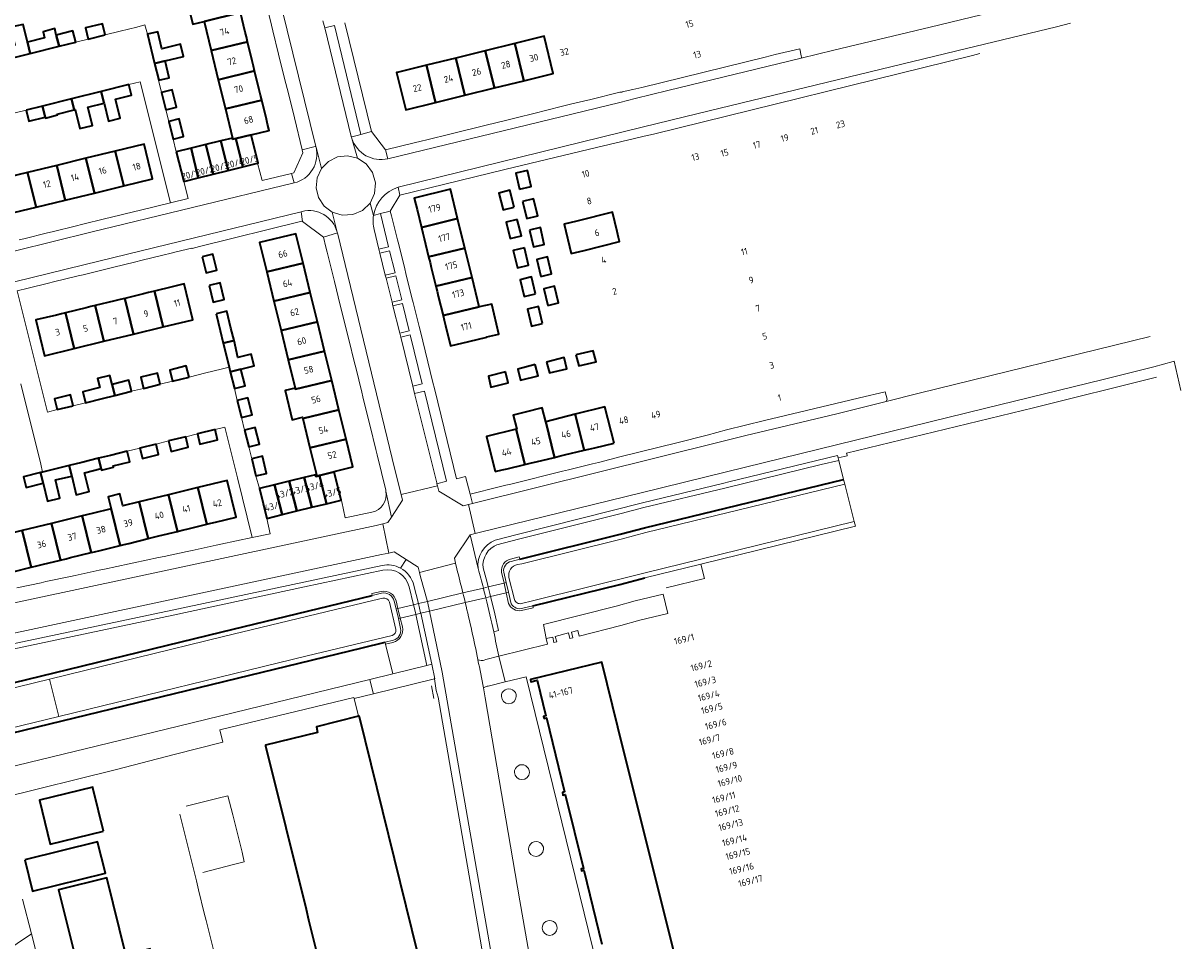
# Model space of a CAD drawing. Extents: x 150256 to 156914, y 461459 to 469481.
# Tile 443 of 656: x 156480 to 156713, y 463755 to 463940. Entities that reach past the tile are written whole.
import ezdxf
from ezdxf.enums import TextEntityAlignment as Align

# ---------------------------------------------------------------- set-up
doc = ezdxf.new("R2010")
doc.units = 0
doc.header["$LTSCALE"] = 0.75
for name, color, linetype, lineweight in [('B-RO-GK-BESCHOEIING-G', 251, 'GK-BESCHOEIING', 35), ('B-RO-GR-BEPLANTING_CULTUUR_BODEMBEDEKKER-GV', 251, 'CONTINUOUS', 18), ('B-RO-GR-BEPLANTING_CULTUUR_BOSPLANTSOEN-GV', 251, 'CONTINUOUS', 18), ('B-RO-IE-TERREINAFSCHEIDING_KUNSTMATIG_HEKWERK-G', 251, 'IE-TERREINAFSCHEIDING-KUNSTMATIG', 18), ('B-RO-KW-KUNSTWERK_DUIKER-GV', 251, 'CONTINUOUS', 18), ('B-RO-OG-BEBOUWING-GV', 6, 'CONTINUOUS', 35), ('B-RO-OG-BEBOUWING-T18', 1, 'CONTINUOUS', 18), ('B-RO-OG-TERREIN_CULTUURSCHEIDING-GV', 251, 'CONTINUOUS', 18), ('B-RO-OG-WATER_MEER-GV', 251, 'CONTINUOUS', 18), ('B-RO-OG-WATER_SLOOT-GV', 251, 'CONTINUOUS', 18), ('B-RO-VH-VERHARDING_ASFALT-GV', 251, 'CONTINUOUS', 18), ('B-RO-VH-VERHARDING_BETON-GV', 251, 'CONTINUOUS', 18), ('B-RO-VH-VERHARDING_BETONSTRAATSTEEN-GV', 251, 'CONTINUOUS', 18), ('B-RO-VH-VERHARDING_STRAATBAKSTEEN-GV', 251, 'CONTINUOUS', 18), ('B-RO-VH-VERHARDING_TEGEL-GV', 251, 'CONTINUOUS', 18)]:
    doc.layers.add(name, color=color, linetype=linetype, lineweight=lineweight)
doc.styles.add('NLCS-ISO-M200-T18', font='NLCS-ISO.ttf', dxfattribs={"height": 360})
doc.linetypes.add('GK-BESCHOEIING', pattern='A,30,-5,[1,NLCS.SHX,S=1,R=0,X=0,Y=0],-5', length=40)
doc.linetypes.add('IE-TERREINAFSCHEIDING-KUNSTMATIG', pattern='A,4,[82,NLCS.SHX,S=0.75,R=90,X=0,Y=0],4,-2', length=10)

msp = doc.modelspace()

# ---------------------------------------------------------------- linework, layer by layer
at = {"layer": 'B-RO-GK-BESCHOEIING-G'}
for points in [[(156579.796, 463832.109), (156599.921, 463837.103), (156604.845, 463838.403), (156644.83, 463848.13)], [(156582.407, 463822.745), (156599.841, 463827.032)], [(156599.841, 463827.032), (156604.918, 463828.342)], [(156519.96, 463817.507), (156550.09, 463824.809)], [(156447.147, 463799.718), (156519.96, 463817.507)], [(156548.076, 463814.264), (156552.712, 463815.381)], [(156414.778, 463781.834), (156548.076, 463814.264)]]:
    msp.add_lwpolyline(points, dxfattribs=at)
at = {"layer": 'B-RO-GR-BEPLANTING_CULTUUR_BODEMBEDEKKER-GV'}
for points in [[(156579.064, 463804.499, 1.0306871), (156576.066, 463804.497)], [(156576.066, 463804.497, 0.9706471), (156579.064, 463804.499)], [(156581.687, 463789.222, 1.0306871), (156578.689, 463789.22)], [(156578.689, 463789.22, 0.9706471), (156581.687, 463789.222)], [(156584.542, 463773.783, 1.0306871), (156581.544, 463773.781)], [(156581.544, 463773.781, 0.9706471), (156584.542, 463773.783)], [(156587.267, 463757.915, 1.0306871), (156584.269, 463757.913)], [(156584.269, 463757.913, 0.9706471), (156587.267, 463757.915)]]:
    msp.add_lwpolyline(points, format="xyb", dxfattribs=at)
at = {"layer": 'B-RO-GR-BEPLANTING_CULTUUR_BOSPLANTSOEN-GV'}
msp.add_lwpolyline([(156546.452, 463804.098), (156550.339, 463805.039), (156550.308, 463805.164), (156549.631, 463807.926), (156508.691, 463797.906), (156474.118, 463789.535), (156475.448, 463784.041), (156498.713, 463789.809), (156510.329, 463792.821), (156520.112, 463795.283), (156519.495, 463797.775), (156546.404, 463804.292)], close=True, dxfattribs=at)
at = {"layer": 'B-RO-IE-TERREINAFSCHEIDING_KUNSTMATIG_HEKWERK-G'}
for points in [[(156562.602, 463808.21), (156562.632, 463808.016)], [(156562.487, 463804.11), (156562.002, 463806.62)], [(156562.632, 463808.016), (156562.99, 463805.715)], [(156547.329, 463800.523), (156546.452, 463804.098)], [(156510.329, 463792.821), (156498.713, 463789.809), (156475.448, 463784.041)], [(156519.177, 463784.024), (156512.727, 463782.422)], [(156521.11, 463784.504), (156519.177, 463784.024)], [(156522.06, 463780.718), (156521.11, 463784.504)], [(156514.759, 463767.438), (156511.429, 463780.836)], [(156523.951, 463773.181), (156522.06, 463780.718)], [(156524.387, 463771.231), (156523.951, 463773.181)], [(156522.52, 463770.76), (156524.387, 463771.231)], [(156516.058, 463769.128), (156522.52, 463770.76)], [(156515.185, 463765.627), (156514.759, 463767.438)], [(156516.361, 463760.906), (156515.185, 463765.627)], [(156481.624, 463756.799), (156479.849, 463763.757)], [(156516.759, 463759.444), (156516.361, 463760.906)], [(156518.69, 463751.661), (156516.759, 463759.444)], [(156472.945, 463750.96), (156481.624, 463756.799)], [(156481.624, 463756.799), (156481.644, 463756.812)], [(156485.992, 463739.678), (156481.624, 463756.799)]]:
    msp.add_lwpolyline(points, dxfattribs=at)
at = {"layer": 'B-RO-KW-KUNSTWERK_DUIKER-GV'}
msp.add_lwpolyline([(156554.909, 463822.096), (156555.357, 463820.146), (156555.75, 463820.24), (156558.879, 463820.989), (156559.852, 463821.222), (156561.597, 463821.639), (156568.814, 463823.366), (156572.933, 463824.352), (156573.902, 463824.583), (156577.02, 463825.33), (156577.502, 463825.445), (156577.057, 463827.395), (156576.593, 463827.284), (156573.409, 463826.522), (156572.442, 463826.291), (156568.339, 463825.309), (156561.184, 463823.597), (156559.378, 463823.165), (156558.406, 463822.933), (156555.28, 463822.185)], close=True, dxfattribs=at)
at = {"layer": 'B-RO-OG-BEBOUWING-GV'}
for points in [[(156522.193, 463947.843), (156514.89, 463946.065), (156512.578, 463945.502), (156514.022, 463939.646), (156516.317, 463940.205), (156523.62, 463941.983), (156523.424, 463942.79), (156523.156, 463943.892)], [(156523.62, 463941.983), (156516.317, 463940.205), (156517.744, 463934.345), (156525.048, 463936.123), (156524.811, 463937.094), (156524.573, 463938.071)], [(156481.366, 463933.789), (156480.814, 463936.035), (156479.924, 463939.631), (156477.388, 463939.045), (156478.265, 463935.469), (156475.082, 463934.688), (156475.647, 463932.388)], [(156487.163, 463935.21), (156486.613, 463937.472), (156486.286, 463938.798), (156483.942, 463938.122), (156484.248, 463936.885), (156480.814, 463936.035), (156481.366, 463933.789)], [(156496.453, 463937.498), (156495.898, 463939.766), (156492.472, 463938.927), (156493.027, 463936.659)], [(156486.613, 463937.472), (156487.163, 463935.21), (156490.519, 463936.032), (156489.96, 463938.298)], [(156508.503, 463932.296), (156512.163, 463933.187), (156511.57, 463935.625), (156507.853, 463934.72), (156507.041, 463938.138), (156504.911, 463937.631), (156506.373, 463931.778)], [(156519.171, 463928.485), (156526.475, 463930.264), (156526.24, 463931.23), (156525.983, 463932.284), (156525.048, 463936.123), (156517.744, 463934.345)], [(156578.747, 463935.766), (156580.569, 463928.3), (156586.481, 463929.753), (156584.661, 463937.22)], [(156574.656, 463926.848), (156572.836, 463934.314), (156566.924, 463932.861), (156568.744, 463925.395)], [(156580.569, 463928.3), (156578.747, 463935.766), (156572.836, 463934.314), (156574.656, 463926.848)], [(156506.373, 463931.778), (156507.219, 463928.391), (156509.327, 463928.904), (156508.503, 463932.296)], [(156562.832, 463923.942), (156561.011, 463931.408), (156555.097, 463929.955), (156555.002, 463929.932), (156556.836, 463922.469)], [(156561.011, 463931.408), (156562.832, 463923.942), (156568.744, 463925.395), (156566.924, 463932.861)], [(156520.599, 463922.625), (156527.902, 463924.403), (156527.664, 463925.381), (156527.406, 463926.442), (156526.475, 463930.264), (156519.171, 463928.485)], [(156495.606, 463926.145), (156496.159, 463923.928), (156496.203, 463923.752), (156497.102, 463920.175), (156499.439, 463920.782), (156498.492, 463924.583), (156501.743, 463925.393), (156501.207, 463927.543)], [(156483.848, 463923.209), (156484.401, 463920.995), (156484.453, 463920.783), (156486.855, 463921.416), (156486.814, 463921.579), (156490.235, 463922.437), (156489.679, 463924.665)], [(156496.203, 463923.752), (156496.159, 463923.928), (156495.606, 463926.145), (156489.679, 463924.665), (156490.235, 463922.437), (156490.4, 463922.478), (156491.32, 463918.66), (156493.86, 463919.308), (156492.942, 463922.957)], [(156508.62, 463922.468), (156510.749, 463922.98), (156509.919, 463926.437), (156507.789, 463925.926)], [(156520.599, 463922.625), (156522.026, 463916.765), (156522.086, 463916.52), (156522.712, 463916.672), (156525.776, 463917.419), (156529.389, 463918.299), (156529.084, 463919.553), (156528.83, 463920.592), (156527.902, 463924.403)], [(156480.546, 463922.385), (156481.093, 463920.176), (156484.401, 463920.995), (156483.848, 463923.209)], [(156510.097, 463916.558), (156512.192, 463917.082), (156511.305, 463920.626), (156509.21, 463920.102)], [(156527.07, 463911.7), (156527.175, 463911.726), (156525.776, 463917.419), (156522.712, 463916.672), (156524.109, 463910.974)], [(156498.463, 463914.12), (156500.181, 463907.139), (156505.954, 463908.536), (156504.263, 463915.524)], [(156513.686, 463914.716), (156515.142, 463908.777), (156518.132, 463909.51), (156516.676, 463915.451)], [(156521.122, 463910.242), (156519.665, 463916.185), (156516.676, 463915.451), (156518.132, 463909.51)], [(156522.712, 463916.672), (156522.086, 463916.52), (156522.026, 463916.765), (156519.665, 463916.185), (156521.122, 463910.242), (156524.109, 463910.974)], [(156500.181, 463907.139), (156498.463, 463914.12), (156492.581, 463912.697), (156494.299, 463905.715)], [(156510.697, 463913.982), (156512.224, 463908.062), (156515.142, 463908.777), (156513.686, 463914.716)], [(156486.7, 463911.274), (156480.819, 463909.85), (156482.536, 463902.869), (156488.418, 463904.292)], [(156494.299, 463905.715), (156492.581, 463912.697), (156486.7, 463911.274), (156488.418, 463904.292)], [(156474.937, 463908.427), (156476.655, 463901.445), (156482.536, 463902.869), (156480.819, 463909.85)], [(156579.737, 463906.489), (156582.029, 463907.021), (156581.282, 463910.272), (156578.986, 463909.74)], [(156559.993, 463898.776), (156567.263, 463900.565), (156565.811, 463906.469), (156558.54, 463904.68), (156558.855, 463903.402), (156559.109, 463902.37)], [(156578.66, 463902.885), (156577.797, 463906.265), (156575.581, 463905.699), (156576.444, 463902.32)], [(156580.338, 463904.039), (156581.153, 463900.586), (156583.369, 463901.11), (156582.548, 463904.568)], [(156592.676, 463894.18), (156599.836, 463895.942), (156599.624, 463896.804), (156599.343, 463897.949), (156598.384, 463901.847), (156591.222, 463900.084), (156588.658, 463899.453), (156590.091, 463893.544)], [(156567.263, 463900.565), (156559.993, 463898.776), (156560.27, 463897.648), (156560.534, 463896.574), (156561.445, 463892.872), (156568.716, 463894.661)], [(156579.261, 463900.42), (156577.047, 463899.872), (156577.863, 463896.578), (156580.077, 463897.126)], [(156581.724, 463898.256), (156582.52, 463894.883), (156584.69, 463895.396), (156583.894, 463898.768)], [(156528.914, 463889.85), (156536.207, 463891.627), (156534.761, 463897.534), (156527.47, 463895.749)], [(156568.716, 463894.661), (156561.445, 463892.872), (156561.719, 463891.76), (156561.965, 463890.757), (156562.898, 463886.968), (156570.168, 463888.757)], [(156580.685, 463894.721), (156578.435, 463894.175), (156579.292, 463890.646), (156581.542, 463891.192)], [(156515.918, 463892.905), (156516.725, 463889.657), (156518.883, 463890.193), (156518.076, 463893.441)], [(156583.983, 463888.938), (156586.16, 463889.469), (156585.333, 463892.854), (156583.157, 463892.322)], [(156536.207, 463891.627), (156528.914, 463889.85), (156530.358, 463883.953), (156537.651, 463885.73)], [(156506.328, 463885.991), (156508.079, 463878.8), (156514.033, 463880.251), (156512.281, 463887.441), (156510.945, 463887.116), (156509.891, 463886.859)], [(156517.333, 463887.129), (156518.166, 463883.743), (156520.366, 463884.285), (156519.534, 463887.671)], [(156570.168, 463888.757), (156562.898, 463886.968), (156563.145, 463885.963), (156563.388, 463884.974), (156564.35, 463881.064), (156571.621, 463882.852)], [(156582.932, 463885.446), (156582.109, 463888.848), (156579.817, 463888.294), (156580.64, 463884.892)], [(156508.079, 463878.8), (156506.328, 463885.991), (156505.138, 463885.701), (156504.147, 463885.459), (156500.375, 463884.54), (156502.127, 463877.35)], [(156531.801, 463878.057), (156539.094, 463879.834), (156537.651, 463885.73), (156530.358, 463883.953)], [(156585.375, 463883.086), (156587.555, 463883.607), (156586.753, 463886.967), (156584.572, 463886.446)], [(156488.471, 463881.639), (156490.223, 463874.449), (156496.175, 463875.899), (156494.423, 463883.089), (156493.552, 463882.877), (156492.597, 463882.645)], [(156502.127, 463877.35), (156500.375, 463884.54), (156499.478, 463884.322), (156498.41, 463884.061), (156494.423, 463883.089), (156496.175, 463875.899)], [(156569.533, 463875.864), (156573.123, 463876.747), (156573.113, 463876.78), (156575.57, 463877.32), (156574.166, 463883.374), (156571.629, 463882.82), (156571.621, 463882.852), (156564.35, 463881.064), (156564.571, 463880.168), (156564.835, 463879.091), (156565.852, 463874.958)], [(156584.321, 463879.501), (156583.509, 463882.905), (156581.289, 463882.376), (156582.101, 463878.972)], [(156488.471, 463881.639), (156487.667, 463881.443), (156486.621, 463881.188), (156482.519, 463880.189), (156484.271, 463872.998), (156490.223, 463874.449)], [(156518.724, 463881.457), (156519.553, 463878.048), (156520.165, 463875.534), (156522.36, 463876.075), (156521.712, 463878.573), (156520.884, 463881.982)], [(156539.094, 463879.834), (156531.801, 463878.057), (156533.245, 463872.161), (156540.538, 463873.937)], [(156522.36, 463876.075), (156520.165, 463875.534), (156521.009, 463872.113), (156521.351, 463870.691), (156521.353, 463870.683), (156521.576, 463869.758), (156523.716, 463870.311), (156526.391, 463871.001), (156525.793, 463873.323), (156523.118, 463872.633)], [(156540.538, 463873.937), (156533.245, 463872.161), (156534.629, 463866.507), (156534.689, 463866.263), (156541.982, 463868.041)], [(156591.032, 463873.187), (156591.61, 463870.944), (156595.087, 463871.776), (156594.521, 463874.014)], [(156513.292, 463868.706), (156512.738, 463870.94), (156509.399, 463870.112), (156509.953, 463867.878)], [(156582.872, 463871.212), (156579.394, 463870.325), (156579.911, 463868.084), (156583.432, 463868.971)], [(156585.156, 463871.727), (156585.72, 463869.531), (156589.199, 463870.395), (156588.662, 463872.619)], [(156498.395, 463865.003), (156497.836, 463867.212), (156497.393, 463869.029), (156494.926, 463868.428), (156495.374, 463866.59), (156491.951, 463865.739), (156492.495, 463863.552), (156495.918, 463864.403)], [(156507.495, 463867.261), (156506.952, 463869.484), (156503.585, 463868.662), (156504.128, 463866.439)], [(156522.437, 463866.427), (156524.576, 463866.979), (156523.716, 463870.311), (156521.576, 463869.758)], [(156576.919, 463869.765), (156573.464, 463868.878), (156573.954, 463866.683), (156577.433, 463867.524)], [(156497.836, 463867.212), (156498.395, 463865.003), (156501.734, 463865.849), (156501.175, 463868.058)], [(156541.982, 463868.041), (156534.689, 463866.263), (156534.629, 463866.507), (156532.583, 463866.006), (156534.019, 463860.141), (156536.065, 463860.641), (156536.132, 463860.367), (156543.425, 463862.144)], [(156489.991, 463862.926), (156489.464, 463865.109), (156486.285, 463864.341), (156486.812, 463862.159)], [(156522.994, 463864.032), (156523.834, 463860.569), (156525.973, 463861.088), (156525.133, 463864.551)], [(156537.576, 463854.47), (156544.869, 463856.247), (156543.425, 463862.144), (156536.132, 463860.367)], [(156580.794, 463851.132), (156582.093, 463851.443), (156583.07, 463851.677), (156586.762, 463852.562), (156584.976, 463859.736), (156584.278, 463862.499), (156580.832, 463861.628), (156578.441, 463861.024), (156579.139, 463858.261), (156579.026, 463858.232)], [(156598.699, 463855.423), (156596.875, 463862.744), (156590.926, 463861.24), (156592.73, 463853.993), (156593.639, 463854.211), (156594.82, 463854.494)], [(156584.976, 463859.736), (156586.762, 463852.562), (156587.651, 463852.775), (156588.776, 463853.045), (156592.73, 463853.993), (156590.926, 463861.24)], [(156518.518, 463858.159), (156514.969, 463857.293), (156515.473, 463855.228), (156519.022, 463856.094)], [(156524.464, 463858.065), (156525.301, 463854.687), (156527.423, 463855.213), (156526.586, 463858.591)], [(156574.826, 463849.701), (156576.196, 463850.029), (156577.222, 463850.275), (156580.794, 463851.132), (156579.026, 463858.232), (156573.076, 463856.729)], [(156506.666, 463855.23), (156503.433, 463854.437), (156503.951, 463852.327), (156507.183, 463853.12)], [(156509.193, 463855.86), (156509.709, 463853.768), (156513.147, 463854.616), (156512.631, 463856.708)], [(156542.491, 463849.629), (156542.464, 463849.74), (156546.236, 463850.664), (156544.869, 463856.247), (156537.576, 463854.47), (156538.885, 463849.124), (156538.69, 463849.076), (156538.776, 463848.723), (156539.502, 463848.9)], [(156495.613, 463850.326), (156495.094, 463852.38), (156491.74, 463851.532), (156489.195, 463850.911), (156489.71, 463848.818), (156490.633, 463845.051), (156493.191, 463845.678), (156492.259, 463849.479)], [(156495.094, 463852.38), (156495.613, 463850.326), (156495.696, 463849.986), (156498.092, 463850.573), (156498.019, 463850.87), (156501.403, 463851.696), (156500.89, 463853.799), (156497.506, 463852.973)], [(156525.898, 463852.263), (156526.747, 463848.829), (156528.871, 463849.354), (156528.023, 463852.788)], [(156483.871, 463849.598), (156483.461, 463849.497), (156483.986, 463847.362), (156484.865, 463843.777), (156487.357, 463844.388), (156486.467, 463848.02), (156489.71, 463848.818), (156489.195, 463850.911), (156485.953, 463850.114)], [(156483.461, 463849.497), (156480.033, 463848.653), (156480.558, 463846.518), (156483.986, 463847.362)], [(156516.856, 463839.116), (156517.644, 463839.309), (156518.62, 463839.548), (156522.738, 463840.557), (156520.93, 463847.931), (156515.048, 463846.489)], [(156531.977, 463841.058), (156534.965, 463841.789), (156533.435, 463847.79), (156530.447, 463847.058)], [(156533.435, 463847.79), (156534.965, 463841.789), (156537.953, 463842.521), (156536.424, 463848.521)], [(156537.953, 463842.521), (156540.942, 463843.253), (156539.502, 463848.9), (156538.776, 463848.723), (156538.69, 463849.076), (156536.424, 463848.521)], [(156539.502, 463848.9), (156540.942, 463843.253), (156543.876, 463843.971), (156542.491, 463849.629)], [(156515.048, 463846.489), (156509.166, 463845.047), (156510.974, 463837.674), (156511.894, 463837.899), (156512.843, 463838.132), (156516.856, 463839.116)], [(156528.91, 463840.307), (156531.977, 463841.058), (156530.447, 463847.058), (156527.438, 463846.321)], [(156505.092, 463836.232), (156503.284, 463843.605), (156499.999, 463842.8), (156499.404, 463845.228), (156497.039, 463844.608), (156497.625, 463842.219), (156499.433, 463834.845), (156500.249, 463835.045), (156501.205, 463835.28)], [(156503.284, 463843.605), (156505.092, 463836.232), (156506.174, 463836.497), (156507.248, 463836.761), (156510.974, 463837.674), (156509.166, 463845.047)], [(156493.613, 463833.419), (156491.805, 463840.792), (156485.638, 463839.28), (156487.446, 463831.907), (156488.597, 463832.189), (156489.475, 463832.404)], [(156491.805, 463840.792), (156493.613, 463833.419), (156494.311, 463833.59), (156495.413, 463833.86), (156499.433, 463834.845), (156497.625, 463842.219), (156493.808, 463841.283)], [(156473.879, 463836.397), (156475.686, 463829.025), (156476.882, 463829.318), (156477.858, 463829.557), (156481.563, 463830.465), (156479.756, 463837.839), (156476.579, 463837.06), (156475.899, 463839.832), (156473.195, 463839.188)], [(156487.446, 463831.907), (156485.638, 463839.28), (156479.756, 463837.839), (156481.563, 463830.465), (156482.716, 463830.748), (156483.746, 463831)], [(156496.121, 463777.417), (156494.042, 463785.882), (156493.95, 463786.258), (156483.214, 463783.648), (156485.361, 463774.805)], [(156480.272, 463771.628), (156481.824, 463765.357), (156496.519, 463768.994), (156494.862, 463775.242)], [(156502.923, 463744.465), (156505.823, 463745.184), (156507.491, 463745.597), (156505.464, 463753.731), (156500.61, 463752.518), (156496.753, 463768.002), (156487.089, 463765.632), (156492.926, 463741.989)]]:
    msp.add_lwpolyline(points, close=True, dxfattribs=at)
for points in [[(156611.604, 463749.809), (156600.541, 463793.943), (156596.229, 463811.391), (156581.894, 463807.89), (156582.008, 463807.46), (156583.25, 463807.775), (156585.019, 463800.567), (156584.555, 463800.452), (156584.65, 463800.066), (156585.114, 463800.181), (156588.765, 463785.307), (156588.315, 463785.196), (156588.445, 463784.67), (156588.894, 463784.781), (156592.544, 463769.915), (156592.109, 463769.808), (156592.197, 463769.45), (156592.632, 463769.557), (156596.285, 463754.677)], [(156559.248, 463752.829), (156547.529, 463800.387), (156547.486, 463800.563), (156547.329, 463800.523), (156538.882, 463798.398), (156539.112, 463797.243), (156528.663, 463794.677), (156528.69, 463794.569), (156536.798, 463761.699), (156537.317, 463759.595), (156537.979, 463756.914), (156539.045, 463752.589)]]:
    msp.add_lwpolyline(points, dxfattribs=at)
at = {"layer": 'B-RO-OG-TERREIN_CULTUURSCHEIDING-GV'}
for points in [[(156545.896, 463917.101), (156546.049, 463917.021), (156547.837, 463917.492), (156542.521, 463939.406), (156540.551, 463938.912)], [(156554.688, 463889.684), (156553.609, 463894.082), (156551.655, 463893.598), (156552.742, 463889.203)], [(156556.029, 463884.217), (156554.839, 463889.067), (156552.894, 463888.586), (156554.093, 463883.738)], [(156555.624, 463877.551), (156557.548, 463878.027), (156556.2, 463883.523), (156554.265, 463883.044)], [(156557.757, 463877.178), (156555.833, 463876.702), (156558.262, 463866.882), (156560.171, 463867.339)], [(156558.628, 463865.402), (156563.066, 463847.459), (156563.112, 463847.274), (156565.04, 463847.772), (156560.598, 463865.843)], [(156608.55, 463825.052), (156602.952, 463823.699), (156599.12, 463822.626), (156584.527, 463818.955), (156585.085, 463816.174), (156586.382, 463816.434), (156586.6, 463815.351), (156587.189, 463815.499), (156586.905, 463816.557), (156589.535, 463817.264), (156589.831, 463816.165), (156590.422, 463816.313), (156590.144, 463817.427), (156591.414, 463817.744), (156591.691, 463816.633), (156600.083, 463818.744), (156603.915, 463819.817), (156609.513, 463821.17)], [(156550.339, 463805.039), (156562.632, 463808.016), (156562.689, 463808.03), (156562.057, 463810.967), (156561.085, 463810.729), (156554.221, 463809.049), (156549.631, 463807.926), (156550.308, 463805.164)]]:
    msp.add_lwpolyline(points, close=True, dxfattribs=at)
for points in [[(156550.37, 463901.212, 0.1015766), (156550.478, 463898.357)], [(156574.837, 463835.904, 0.3472735), (156571.397, 463830.192)], [(156555.773, 463830.315, 0.1766494), (156552.087, 463830.842)], [(156558.479, 463826.828, 0.2123198), (156555.773, 463830.315)], [(156571.397, 463830.192, -0.0043864), (156572.442, 463826.291)], [(156572.442, 463826.291, -0.002546), (156572.933, 463824.352)], [(156572.933, 463824.352, -0.0080717), (156574.527, 463817.471)]]:
    msp.add_lwpolyline(points, format="xyb", dxfattribs=at)
for points in [[(156551.45, 463894.427), (156553.405, 463894.911), (156551.77, 463901.574), (156550.37, 463901.212)], [(156550.478, 463898.357), (156551.45, 463894.427)], [(156574.527, 463817.471), (156575.493, 463817.73), (156574.745, 463821.083), (156574.026, 463824.094), (156573.902, 463824.583), (156573.751, 463825.177), (156573.409, 463826.522), (156573.187, 463827.396), (156572.391, 463830.345), (156572.36, 463831.08), (156572.459, 463831.828), (156572.711, 463832.6), (156572.978, 463833.118), (156573.432, 463833.743), (156573.954, 463834.254), (156574.583, 463834.686), (156575.174, 463834.958), (156579.489, 463836.096), (156600.122, 463841.29), (156604.664, 463842.469), (156621.001, 463846.395), (156640.306, 463851.108), (156643.856, 463851.967), (156643.728, 463852.471), (156643.61, 463852.936), (156621.796, 463847.618), (156620.766, 463847.367), (156604.422, 463843.439), (156579.239, 463837.064), (156574.837, 463835.904)], [(156552.087, 463830.842), (156509.919, 463821.849), (156469.329, 463813.266), (156454.888, 463809.862), (156437.07, 463805.494)], [(156469.547, 463812.29), (156485.467, 463815.642), (156510.127, 463820.871), (156536.52, 463826.522), (156552.248, 463829.853), (156553.159, 463829.957), (156554.022, 463829.886), (156554.845, 463829.652), (156555.557, 463829.279), (156556.21, 463828.786), (156556.814, 463828.12), (156557.229, 463827.381), (156557.519, 463826.544), (156558.406, 463822.933), (156558.59, 463822.182), (156558.672, 463821.845), (156558.853, 463821.108), (156558.879, 463820.989), (156561.085, 463810.729), (156562.057, 463810.967), (156559.852, 463821.222), (156559.828, 463821.332), (156559.378, 463823.165), (156558.479, 463826.828)]]:
    msp.add_lwpolyline(points, dxfattribs=at)
at = {"layer": 'B-RO-OG-WATER_MEER-GV'}
for points in [[(156551.997, 463825.25), (156550.09, 463824.809), (156519.96, 463817.507), (156447.147, 463799.718), (156412.471, 463791.32), (156412.707, 463790.348), (156447.384, 463798.747), (156485.268, 463808.002), (156520.196, 463816.535), (156550.198, 463823.807), (156552.218, 463824.274)], [(156553.576, 463823.425), (156554.835, 463817.955)], [(156555.816, 463818.152), (156555.357, 463820.146), (156554.909, 463822.096), (156554.55, 463823.654)], [(156554.09, 463816.747), (156537.049, 463812.635), (156487.103, 463800.489), (156459.51, 463793.779), (156414.542, 463782.805), (156414.778, 463781.834), (156548.076, 463814.264), (156552.712, 463815.381), (156554.355, 463815.783)], [(156412.66, 463782.348), (156412.899, 463781.377), (156414.778, 463781.834), (156414.542, 463782.805), (156459.51, 463793.779), (156487.103, 463800.489), (156485.268, 463808.002), (156447.384, 463798.747), (156412.707, 463790.348), (156412.471, 463791.32), (156410.53, 463790.847), (156410.78, 463789.878), (156344.34, 463773.711)]]:
    msp.add_lwpolyline(points, dxfattribs=at)
for points in [[(156554.55, 463823.654, 0.4113857), (156551.997, 463825.25)], [(156552.218, 463824.274, -0.4118076), (156553.576, 463823.425)], [(156554.835, 463817.955, -0.3948023), (156554.09, 463816.747)], [(156554.355, 463815.783, 0.3947512), (156555.816, 463818.152)]]:
    msp.add_lwpolyline(points, format="xyb", dxfattribs=at)
at = {"layer": 'B-RO-OG-WATER_SLOOT-GV'}
for points in [[(156577.927, 463832.092), (156579.653, 463832.558), (156579.796, 463832.109), (156599.921, 463837.103), (156604.845, 463838.403), (156644.83, 463848.13), (156643.856, 463851.967), (156640.306, 463851.108), (156621.001, 463846.395), (156604.664, 463842.469), (156600.122, 463841.29), (156579.489, 463836.096), (156575.174, 463834.958), (156574.583, 463834.686), (156573.954, 463834.254), (156573.432, 463833.743), (156572.978, 463833.118), (156572.711, 463832.6), (156572.459, 463831.828), (156572.36, 463831.08), (156572.391, 463830.345), (156573.187, 463827.396), (156573.409, 463826.522), (156573.751, 463825.177), (156573.902, 463824.583), (156574.026, 463824.094), (156574.745, 463821.083), (156575.493, 463817.73), (156574.527, 463817.471)], [(156579.287, 463831), (156580.162, 463831.169), (156600.143, 463836.127), (156605.082, 463837.431), (156645.076, 463847.16), (156644.83, 463848.13), (156604.845, 463838.403), (156599.921, 463837.103), (156579.796, 463832.109), (156578.028, 463831.658)], [(156580.079, 463823.192), (156582.293, 463823.747), (156604.672, 463829.311), (156646.976, 463839.681), (156645.076, 463847.16), (156605.082, 463837.431), (156600.143, 463836.127), (156580.162, 463831.169), (156579.287, 463831)], [(156580.373, 463822.237), (156582.407, 463822.745), (156583.527, 463823.02), (156599.841, 463827.032), (156604.918, 463828.342), (156616.165, 463831.099), (156647.222, 463838.712), (156646.976, 463839.681), (156604.672, 463829.311), (156582.293, 463823.747), (156580.079, 463823.192)], [(156554.263, 463815.352), (156552.766, 463814.993), (156554.221, 463809.049), (156561.085, 463810.729), (156558.879, 463820.989), (156558.853, 463821.108), (156558.672, 463821.845), (156558.59, 463822.182), (156558.406, 463822.933), (156557.519, 463826.544), (156557.229, 463827.381), (156556.814, 463828.12), (156556.21, 463828.786), (156555.557, 463829.279), (156554.845, 463829.652), (156554.022, 463829.886), (156553.159, 463829.957), (156552.248, 463829.853), (156536.52, 463826.522), (156510.127, 463820.871), (156485.467, 463815.642), (156469.547, 463812.29)], [(156577.483, 463823.212), (156577.02, 463825.33), (156576.593, 463827.284), (156576.113, 463829.481)], [(156576.537, 463829.508), (156577.057, 463827.395), (156577.502, 463825.445), (156578.029, 463823.131)], [(156609.155, 463826.328), (156616.88, 463828.188), (156616.165, 463831.099), (156604.918, 463828.342), (156599.841, 463827.032), (156583.527, 463823.02), (156582.407, 463822.745)], [(156578.725, 463824.008), (156577.593, 463828.422)], [(156577.593, 463828.422), (156578.725, 463824.008)], [(156447.147, 463799.718), (156519.96, 463817.507), (156550.09, 463824.809)], [(156550.09, 463824.809), (156550.048, 463825.223), (156551.906, 463825.605)], [(156575.524, 463812.565), (156585.315, 463815.028), (156585.085, 463816.174), (156584.527, 463818.955), (156599.12, 463822.626), (156602.952, 463823.699), (156608.55, 463825.052)], [(156552.218, 463824.274), (156550.198, 463823.807), (156520.196, 463816.535), (156485.268, 463808.002)], [(156554.835, 463817.955), (156553.576, 463823.425)], [(156554.914, 463823.697), (156555.28, 463822.185), (156555.75, 463820.24), (156556.176, 463818.479)], [(156582.407, 463822.745), (156582.46, 463822.297), (156580.136, 463821.783)], [(156485.268, 463808.002), (156487.103, 463800.489), (156537.049, 463812.635), (156554.09, 463816.747)]]:
    msp.add_lwpolyline(points, dxfattribs=at)
for points in [[(156576.113, 463829.481, -0.3983968), (156577.927, 463832.092)], [(156578.028, 463831.658, 0.3892044), (156576.537, 463829.508)], [(156577.593, 463828.422, -0.4297789), (156579.287, 463831)], [(156579.287, 463831, 0.4297789), (156577.593, 463828.422)], [(156551.906, 463825.605, -0.4023338), (156554.914, 463823.697)], [(156553.576, 463823.425, 0.4118076), (156552.218, 463824.274)], [(156580.136, 463821.783, -0.3585814), (156577.483, 463823.212)], [(156578.029, 463823.131, 0.3524447), (156580.373, 463822.237)], [(156580.079, 463823.192, -0.4478204), (156578.725, 463824.008)], [(156578.725, 463824.008, 0.4478204), (156580.079, 463823.192)], [(156554.09, 463816.747, 0.3948023), (156554.835, 463817.955)], [(156556.176, 463818.479, -0.413493), (156554.263, 463815.352)], [(156574.527, 463817.471, -0.0055239), (156575.524, 463812.565)]]:
    msp.add_lwpolyline(points, format="xyb", dxfattribs=at)
msp.add_lwpolyline([(156415.42, 463779.195), (156415.81, 463779.294), (156416.744, 463775.506), (156420.485, 463776.422), (156420.096, 463777.986), (156433.729, 463781.422), (156473.576, 463791.465), (156474.118, 463789.535), (156508.691, 463797.906), (156549.631, 463807.926), (156554.221, 463809.049), (156552.766, 463814.993), (156552.712, 463815.381), (156548.076, 463814.264), (156414.778, 463781.834)], close=True, dxfattribs=at)
at = {"layer": 'B-RO-VH-VERHARDING_ASFALT-GV'}
for points in [[(156526.104, 463966.554), (156538.791, 463915.071), (156538.818, 463914.96), (156539.889, 463910.644), (156541.312, 463912.084), (156543.138, 463912.969), (156545.147, 463913.196), (156547.125, 463912.742), (156546.017, 463916.673), (156546.004, 463916.716)], [(156689.077, 463945.62), (156662.272, 463939.036), (156642.881, 463934.406), (156636.324, 463932.815), (156609.534, 463926.331), (156602.938, 463924.7), (156599.881, 463923.944), (156553.267, 463912.615)], [(156540.551, 463938.912), (156540.197, 463940.359)], [(156545.896, 463917.101), (156540.551, 463938.912)], [(156555.324, 463906.864), (156604.339, 463918.937), (156615.589, 463921.708), (156669.524, 463934.78), (156687.601, 463939.097), (156690.47, 463939.852)], [(156546.017, 463916.673), (156547.125, 463912.742), (156548.92, 463911.569), (156550.196, 463909.84), (156550.778, 463907.773), (156550.596, 463905.636), (156549.667, 463903.693), (156550.37, 463901.212)], [(156543.065, 463897.85), (156542.067, 463901.871), (156540.436, 463903.093), (156539.312, 463904.796), (156538.818, 463906.773), (156539.018, 463908.8), (156539.889, 463910.644), (156538.818, 463914.96)], [(156534.438, 463907.749), (156534.421, 463907.745), (156493.575, 463897.861), (156455.649, 463888.489), (156455.168, 463888.37)], [(156550.37, 463901.212), (156549.667, 463903.693), (156548.147, 463902.227), (156546.205, 463901.373), (156544.094, 463901.249), (156542.067, 463901.871), (156543.065, 463897.85), (156543.104, 463897.698), (156554.62, 463850.113), (156555.926, 463845.09), (156563.218, 463846.849), (156563.112, 463847.274), (156563.066, 463847.459), (156558.628, 463865.402)], [(156456.446, 463882.537), (156457.938, 463882.903), (156495.432, 463892.113), (156535.814, 463901.966), (156536.014, 463902.015)], [(156558.628, 463865.402), (156558.262, 463866.882), (156555.833, 463876.702), (156555.624, 463877.551), (156554.265, 463883.044), (156554.093, 463883.738), (156552.894, 463888.586), (156552.742, 463889.203), (156551.655, 463893.598), (156551.45, 463894.427), (156550.478, 463898.357)], [(156706.459, 463876.882), (156660.056, 463865.456), (156653.4, 463863.805), (156643.466, 463861.339), (156625.21, 463856.967), (156619.84, 463855.631), (156570.776, 463843.428), (156570.254, 463843.302), (156569.473, 463843.113), (156570.805, 463837.236)], [(156570.805, 463837.236), (156571.888, 463837.521), (156604.157, 463845.408), (156621.307, 463849.629), (156673.186, 463862.399), (156697.031, 463868.198), (156707.16, 463870.773), (156711.054, 463871.832), (156711.255, 463871.876)], [(156468.97, 463815.297), (156551.964, 463833.019), (156553.449, 463833.329), (156552.209, 463839.204), (156550.924, 463838.874), (156472.152, 463822.029)], [(156567.096, 463830.138), (156566.874, 463831.26), (156559.609, 463829.417), (156559.823, 463828.578), (156561.144, 463823.787), (156561.184, 463823.597), (156561.597, 463821.639), (156564.19, 463809.35), (156579.711, 463720.168), (156580.892, 463713.305), (156588.315, 463714.642), (156587.328, 463720.188), (156579.761, 463763.389), (156572.791, 463804.224)], [(156571.35, 463811.846), (156571.337, 463811.908)], [(156572.791, 463804.224), (156572.442, 463806.194)]]:
    msp.add_lwpolyline(points, dxfattribs=at)
for points in [[(156546.004, 463916.716, -0.015123), (156545.896, 463917.101)], [(156553.267, 463912.615, -0.392612), (156546.017, 463916.673)], [(156538.818, 463914.96, -0.415551), (156534.438, 463907.749)], [(156550.37, 463901.212, -0.2858788), (156555.324, 463906.864)], [(156536.014, 463902.015, -0.4060315), (156543.065, 463897.85)], [(156550.478, 463898.357, -0.1015766), (156550.37, 463901.212)], [(156568.339, 463825.309, 0.00394), (156567.096, 463830.138)], [(156568.814, 463823.366, 0.0015757), (156568.339, 463825.309)], [(156571.337, 463811.908, 0.0099495), (156568.814, 463823.366)], [(156572.442, 463806.194, 0.0056557), (156571.35, 463811.846)]]:
    msp.add_lwpolyline(points, format="xyb", dxfattribs=at)
msp.add_lwpolyline([(156485.992, 463739.678), (156481.624, 463756.799), (156472.945, 463750.96), (156471.384, 463736.32), (156481.568, 463738.71)], close=True, dxfattribs=at)
at = {"layer": 'B-RO-VH-VERHARDING_BETON-GV'}
for points in [[(156577.927, 463832.092, 0.3983968), (156576.113, 463829.481)], [(156576.537, 463829.508, -0.3892044), (156578.028, 463831.658)], [(156554.914, 463823.697, 0.4023338), (156551.906, 463825.605)], [(156551.997, 463825.25, -0.4113857), (156554.55, 463823.654)], [(156577.483, 463823.212, 0.3585814), (156580.136, 463821.783)], [(156580.373, 463822.237, -0.3524447), (156578.029, 463823.131)], [(156554.263, 463815.352, 0.413493), (156556.176, 463818.479)], [(156555.816, 463818.152, -0.3947512), (156554.355, 463815.783)]]:
    msp.add_lwpolyline(points, format="xyb", dxfattribs=at)
for points in [[(156578.028, 463831.658), (156579.796, 463832.109), (156579.653, 463832.558), (156577.927, 463832.092)], [(156576.113, 463829.481), (156576.593, 463827.284), (156577.02, 463825.33), (156577.483, 463823.212)], [(156578.029, 463823.131), (156577.502, 463825.445), (156577.057, 463827.395), (156576.537, 463829.508)], [(156551.906, 463825.605), (156550.048, 463825.223), (156550.09, 463824.809)], [(156550.09, 463824.809), (156551.997, 463825.25)], [(156554.55, 463823.654), (156554.909, 463822.096), (156555.357, 463820.146), (156555.816, 463818.152)], [(156556.176, 463818.479), (156555.75, 463820.24), (156555.28, 463822.185), (156554.914, 463823.697)], [(156580.136, 463821.783), (156582.46, 463822.297), (156582.407, 463822.745), (156580.373, 463822.237)], [(156554.355, 463815.783), (156552.712, 463815.381), (156552.766, 463814.993), (156554.263, 463815.352)]]:
    msp.add_lwpolyline(points, dxfattribs=at)
at = {"layer": 'B-RO-VH-VERHARDING_BETONSTRAATSTEEN-GV'}
for points in [[(156478.048, 463921.761), (156480.546, 463922.385), (156483.848, 463923.209), (156489.679, 463924.665), (156495.606, 463926.145), (156501.207, 463927.543), (156503.473, 463928.06), (156509.546, 463903.73), (156513.143, 463904.596), (156512.224, 463908.062), (156510.697, 463913.982), (156510.097, 463916.558), (156509.21, 463920.102), (156508.62, 463922.468), (156507.789, 463925.926), (156507.165, 463928.378), (156507.219, 463928.391), (156506.373, 463931.778), (156504.911, 463937.631), (156504.438, 463939.513), (156502.769, 463939.092), (156499.422, 463938.225), (156496.453, 463937.498), (156493.027, 463936.659), (156490.519, 463936.032), (156487.163, 463935.21), (156481.366, 463933.789), (156475.647, 463932.388)], [(156479.498, 463867.329), (156483.474, 463851.211), (156483.871, 463849.598), (156485.953, 463850.114), (156489.195, 463850.911), (156491.74, 463851.532), (156495.094, 463852.38), (156497.506, 463852.973), (156500.89, 463853.799), (156503.433, 463854.437), (156506.666, 463855.23), (156509.193, 463855.86), (156512.631, 463856.708), (156514.969, 463857.293), (156518.518, 463858.159), (156520.474, 463858.625), (156523.017, 463848.431), (156526.008, 463836.439), (156529.609, 463837.209), (156528.91, 463840.307), (156527.438, 463846.321), (156526.747, 463848.829), (156525.898, 463852.263), (156525.301, 463854.687), (156524.464, 463858.065), (156523.834, 463860.569), (156522.994, 463864.032), (156522.437, 463866.427), (156521.576, 463869.758), (156521.353, 463870.683), (156521.351, 463870.691), (156519.76, 463870.299), (156516.645, 463869.532), (156513.292, 463868.706), (156509.953, 463867.878), (156507.495, 463867.261), (156504.128, 463866.439), (156501.734, 463865.849), (156498.395, 463865.003), (156495.918, 463864.403), (156492.495, 463863.552), (156489.991, 463862.926), (156486.812, 463862.159), (156484.815, 463861.626), (156478.716, 463886.035)], [(156575.524, 463812.565), (156572.929, 463811.911), (156572.592, 463811.773), (156572.387, 463811.733), (156572.183, 463811.715), (156571.974, 463811.72), (156571.667, 463811.782), (156571.35, 463811.846)], [(156572.442, 463806.194), (156572.712, 463806.347), (156572.867, 463806.435), (156573.036, 463806.507), (156573.209, 463806.551), (156573.392, 463806.569), (156576.841, 463807.409), (156575.524, 463812.565)]]:
    msp.add_lwpolyline(points, dxfattribs=at)
for points in [[(156549.667, 463903.693), (156550.596, 463905.636), (156550.778, 463907.773), (156550.196, 463909.84), (156548.92, 463911.569), (156547.125, 463912.742), (156545.147, 463913.196), (156543.138, 463912.969), (156541.312, 463912.084), (156539.889, 463910.644), (156539.018, 463908.8), (156538.818, 463906.773), (156539.312, 463904.796), (156540.436, 463903.093), (156542.067, 463901.871), (156544.094, 463901.249), (156546.205, 463901.373), (156548.147, 463902.227)], [(156570.805, 463837.236), (156569.473, 463843.113), (156568.397, 463842.852), (156563.49, 463845.753), (156563.218, 463846.849), (156555.926, 463845.09), (156556.216, 463843.973), (156553.977, 463840.564), (156553.261, 463839.474), (156552.209, 463839.204), (156553.449, 463833.329), (156554.529, 463833.553), (156556.935, 463832.014), (156559.338, 463830.477), (156559.609, 463829.417), (156566.874, 463831.26), (156566.669, 463832.296), (156569.82, 463836.978)]]:
    msp.add_lwpolyline(points, close=True, dxfattribs=at)
msp.add_lwpolyline([(156571.35, 463811.846, -0.0056557), (156572.442, 463806.194)], format="xyb", dxfattribs=at)
at = {"layer": 'B-RO-VH-VERHARDING_STRAATBAKSTEEN-GV'}
for points in [[(156547.837, 463917.492), (156546.049, 463917.021), (156545.896, 463917.101)], [(156553.267, 463912.615), (156552.783, 463914.379), (156549.972, 463918.054), (156547.837, 463917.492)], [(156538.818, 463914.96), (156538.791, 463915.071), (156538.667, 463915.04), (156536.013, 463914.369), (156536.144, 463913.806), (156534.33, 463909.779), (156533.871, 463909.666), (156534.421, 463907.745), (156534.438, 463907.749)], [(156546.004, 463916.716), (156546.017, 463916.673)], [(156550.37, 463901.212), (156551.77, 463901.574), (156553.741, 463902.087), (156555.636, 463905.309), (156555.324, 463906.864)], [(156536.014, 463902.015), (156535.814, 463901.966), (156536.066, 463899.979), (156536.096, 463899.957), (156540.293, 463896.866), (156543.104, 463897.698)], [(156543.104, 463897.698), (156543.065, 463897.85)]]:
    msp.add_lwpolyline(points, dxfattribs=at)
for points in [[(156545.896, 463917.101, 0.015123), (156546.004, 463916.716)], [(156546.017, 463916.673, 0.392612), (156553.267, 463912.615)], [(156534.438, 463907.749, 0.415551), (156538.818, 463914.96)], [(156555.324, 463906.864, 0.2858788), (156550.37, 463901.212)], [(156543.065, 463897.85, 0.4060315), (156536.014, 463902.015)]]:
    msp.add_lwpolyline(points, format="xyb", dxfattribs=at)
at = {"layer": 'B-RO-VH-VERHARDING_TEGEL-GV'}
for points in [[(156528.699, 463944.069), (156529.834, 463939.457), (156530.107, 463938.349), (156531.27, 463933.626), (156531.548, 463932.496), (156532.748, 463927.745), (156532.999, 463926.749), (156534.203, 463921.977), (156534.485, 463920.862), (156536.013, 463914.369), (156538.667, 463915.04), (156538.791, 463915.071), (156526.104, 463966.554)], [(156540.197, 463940.359), (156540.551, 463938.912), (156542.521, 463939.406), (156547.837, 463917.492), (156549.972, 463918.054), (156544.587, 463939.943)], [(156690.47, 463939.852), (156687.601, 463939.097), (156669.524, 463934.78), (156615.589, 463921.708), (156604.339, 463918.937), (156555.324, 463906.864), (156555.636, 463905.309), (156576.773, 463910.417), (156578.711, 463910.885), (156595.182, 463914.868), (156602.795, 463916.709), (156604.783, 463917.151), (156606.654, 463917.569), (156670.781, 463933.392), (156672.216, 463933.783)], [(156455.649, 463888.489), (156493.575, 463897.861), (156534.421, 463907.745), (156533.871, 463909.666), (156527.957, 463908.216), (156527.07, 463911.7), (156524.109, 463910.974), (156521.122, 463910.242), (156518.132, 463909.51), (156515.142, 463908.777), (156512.224, 463908.062), (156513.143, 463904.596), (156509.546, 463903.73), (156503.291, 463902.225), (156502.394, 463902.005), (156497.453, 463900.792), (156496.568, 463900.575), (156491.71, 463899.383), (156490.679, 463899.13), (156485.815, 463897.934), (156484.874, 463897.703), (156480.074, 463896.523), (156479.147, 463896.295)], [(156478.716, 463886.035), (156480.96, 463886.586), (156485.048, 463887.588), (156486.066, 463887.837), (156491.029, 463889.052), (156492.026, 463889.296), (156496.862, 463890.48), (156497.888, 463890.731), (156502.57, 463891.877), (156503.602, 463892.13), (156508.299, 463893.28), (156509.408, 463893.551), (156510.714, 463893.871), (156513.879, 463894.646), (156513.893, 463894.587), (156515.39, 463894.951), (156515.379, 463894.994), (156535.982, 463900.041), (156536.066, 463899.979), (156535.814, 463901.966), (156495.432, 463892.113), (156457.938, 463882.903)], [(156712.621, 463866.037), (156711.255, 463871.876), (156711.054, 463871.832), (156707.16, 463870.773), (156697.031, 463868.198), (156673.186, 463862.399), (156621.307, 463849.629), (156604.157, 463845.408), (156571.888, 463837.521), (156570.805, 463837.236), (156569.82, 463836.978), (156571.397, 463830.192)], [(156574.837, 463835.904), (156579.239, 463837.064), (156604.422, 463843.439), (156620.766, 463847.367), (156621.796, 463847.618), (156643.61, 463852.936), (156643.728, 463852.471), (156645.579, 463852.871), (156645.549, 463852.996), (156645.455, 463853.382), (156683.01, 463862.535), (156707.724, 463868.706)], [(156472.152, 463822.029), (156550.924, 463838.874), (156552.209, 463839.204), (156553.261, 463839.474), (156553.977, 463840.564), (156552.863, 463845.767)], [(156550.052, 463841.546), (156544.679, 463840.412), (156544.014, 463843.629), (156543.876, 463843.971), (156540.942, 463843.253), (156537.953, 463842.521), (156534.965, 463841.789), (156531.977, 463841.058), (156528.91, 463840.307), (156529.609, 463837.209), (156526.008, 463836.439)], [(156526.008, 463836.439), (156519.683, 463835.09), (156518.742, 463834.889), (156513.907, 463833.856), (156512.904, 463833.641), (156508.274, 463832.652), (156507.143, 463832.41), (156502.165, 463831.347), (156501.242, 463831.149), (156496.292, 463830.092), (156495.262, 463829.872), (156490.376, 463828.827), (156489.466, 463828.633), (156484.544, 463827.581), (156483.564, 463827.372), (156478.702, 463826.333)], [(156571.397, 463830.192), (156569.82, 463836.978), (156566.669, 463832.296), (156566.874, 463831.26), (156567.096, 463830.138)], [(156556.935, 463832.014), (156554.529, 463833.553), (156553.449, 463833.329), (156551.964, 463833.019), (156468.97, 463815.297), (156454.977, 463811.976), (156436.594, 463807.447), (156390.295, 463796.041), (156335.418, 463782.751), (156334.58, 463782.548), (156335.305, 463780.463), (156407.859, 463798.294), (156408.567, 463798.468), (156410.601, 463799.006), (156411.219, 463799.156), (156437.07, 463805.494), (156454.888, 463809.862), (156469.329, 463813.266), (156509.919, 463821.849), (156552.087, 463830.842)], [(156580.924, 463713.118), (156580.892, 463713.305), (156579.711, 463720.168), (156564.19, 463809.35), (156561.597, 463821.639), (156561.184, 463823.597), (156561.144, 463823.787), (156559.823, 463828.578), (156559.609, 463829.417), (156559.338, 463830.477), (156556.935, 463832.014), (156555.773, 463830.315)], [(156555.773, 463830.315), (156556.935, 463832.014)], [(156558.479, 463826.828), (156559.378, 463823.165), (156559.828, 463821.332), (156559.852, 463821.222), (156562.057, 463810.967), (156562.689, 463808.03), (156562.632, 463808.016), (156562.99, 463805.715), (156563.363, 463804.327), (156572.669, 463750.69), (156573.2, 463747.632)], [(156571.337, 463811.908), (156571.35, 463811.846)], [(156571.35, 463811.846), (156571.667, 463811.782), (156571.974, 463811.72), (156572.183, 463811.715), (156572.387, 463811.733), (156572.592, 463811.773), (156572.929, 463811.911), (156575.524, 463812.565)], [(156596.23, 463746.449), (156581.023, 463808.44), (156576.841, 463807.409), (156573.392, 463806.569), (156573.209, 463806.551), (156573.036, 463806.507), (156572.867, 463806.435), (156572.712, 463806.347), (156572.442, 463806.194), (156572.791, 463804.224), (156579.761, 463763.389), (156587.328, 463720.188)]]:
    msp.add_lwpolyline(points, dxfattribs=at)
for points in [[(156553.267, 463912.615), (156599.881, 463923.944), (156602.938, 463924.7), (156609.534, 463926.331), (156636.324, 463932.815), (156636.37, 463933.004), (156636.345, 463933.331), (156636.041, 463934.676), (156631.081, 463933.538), (156629.048, 463933.005), (156604.305, 463926.924), (156602.481, 463926.533), (156600.339, 463926.058), (156600.362, 463926.006), (156599.85, 463925.971), (156594.019, 463924.542), (156590.254, 463923.62), (156589.18, 463923.355), (156584.387, 463922.173), (156583.377, 463921.924), (156578.528, 463920.728), (156577.405, 463920.452), (156572.731, 463919.299), (156571.658, 463919.034), (156567.027, 463917.892), (156565.946, 463917.625), (156561.069, 463916.423), (156559.954, 463916.148), (156558.547, 463915.801), (156552.783, 463914.379)], [(156555.833, 463876.702), (156557.757, 463877.178), (156560.171, 463867.339), (156558.262, 463866.882), (156558.628, 463865.402), (156560.598, 463865.843), (156565.04, 463847.772), (156563.112, 463847.274), (156563.218, 463846.849), (156563.49, 463845.753), (156568.397, 463842.852), (156569.473, 463843.113), (156570.254, 463843.302), (156569.805, 463845.161), (156568.852, 463848.742), (156567.016, 463848.275), (156562.659, 463866.172), (156562.236, 463867.908), (156559.78, 463877.872), (156559.521, 463878.909), (156558.329, 463883.692), (156558.089, 463884.653), (156556.877, 463889.512), (156556.639, 463890.466), (156555.423, 463895.34), (156555.177, 463896.328), (156553.988, 463901.099), (156553.741, 463902.087), (156551.77, 463901.574), (156553.405, 463894.911), (156551.45, 463894.427), (156551.655, 463893.598), (156553.609, 463894.082), (156554.688, 463889.684), (156552.742, 463889.203), (156552.894, 463888.586), (156554.839, 463889.067), (156556.029, 463884.217), (156554.093, 463883.738), (156554.265, 463883.044), (156556.2, 463883.523), (156557.548, 463878.027), (156555.624, 463877.551)], [(156552.863, 463845.767), (156553.977, 463840.564), (156556.216, 463843.973), (156555.926, 463845.09), (156554.62, 463850.113), (156543.104, 463897.698), (156540.293, 463896.866), (156540.796, 463894.833), (156541.047, 463893.816), (156542.245, 463888.967), (156542.5, 463887.936), (156543.684, 463883.144), (156543.928, 463882.154), (156545.127, 463877.3), (156545.382, 463876.267), (156546.535, 463871.601), (156546.781, 463870.605), (156548, 463865.672), (156548.239, 463864.704), (156549.443, 463859.828), (156549.691, 463858.824), (156550.844, 463854.158), (156551.111, 463853.077), (156552.826, 463845.94)], [(156617.441, 463857.005), (156611.301, 463855.489), (156600.127, 463852.71), (156595.564, 463851.556), (156594.371, 463851.261), (156589.53, 463850.065), (156588.378, 463849.78), (156583.826, 463848.656), (156582.802, 463848.403), (156577.945, 463847.202), (156576.963, 463846.96), (156575.601, 463846.618), (156569.805, 463845.161), (156570.254, 463843.302), (156570.776, 463843.428), (156619.84, 463855.631), (156625.21, 463856.967), (156643.466, 463861.339), (156653.4, 463863.805), (156653.573, 463864.239), (156653.182, 463865.763), (156648.013, 463864.569), (156646.07, 463864.066), (156628.971, 463859.949), (156621.3, 463858.102), (156619.369, 463857.555)]]:
    msp.add_lwpolyline(points, close=True, dxfattribs=at)
for points in [[(156552.863, 463845.767, -0.4078206), (156550.052, 463841.546)], [(156571.397, 463830.192, -0.3472735), (156574.837, 463835.904)], [(156552.087, 463830.842, -0.1766494), (156555.773, 463830.315)], [(156555.773, 463830.315, -0.2123198), (156558.479, 463826.828)], [(156567.096, 463830.138, -0.00394), (156568.339, 463825.309)], [(156572.442, 463826.291, 0.0043864), (156571.397, 463830.192)], [(156568.339, 463825.309, -0.0015757), (156568.814, 463823.366)], [(156572.933, 463824.352, 0.002546), (156572.442, 463826.291)], [(156574.527, 463817.471, 0.0080717), (156572.933, 463824.352)], [(156568.814, 463823.366, -0.0099495), (156571.337, 463811.908)], [(156575.524, 463812.565, 0.0055239), (156574.527, 463817.471)], [(156576.066, 463804.497, -1.0306871), (156579.064, 463804.499)], [(156579.064, 463804.499, -0.9706471), (156576.066, 463804.497)], [(156578.689, 463789.22, -1.0306871), (156581.687, 463789.222)], [(156581.687, 463789.222, -0.9706471), (156578.689, 463789.22)], [(156581.544, 463773.781, -1.0306871), (156584.542, 463773.783)], [(156584.542, 463773.783, -0.9706471), (156581.544, 463773.781)], [(156584.269, 463757.913, -1.0306871), (156587.267, 463757.915)], [(156587.267, 463757.915, -0.9706471), (156584.269, 463757.913)]]:
    msp.add_lwpolyline(points, format="xyb", dxfattribs=at)

# ---------------------------------------------------------------- texts
at = {"layer": 'B-RO-OG-BEBOUWING-T18', "style": 'NLCS-ISO-M200-T18'}
for s, rotation, p in [('15', 14.1, (156613.88, 463939.725)), ('74', 13.7, (156520.431, 463938.176)), ('30', 13.8, (156582.588, 463932.915)), ('32', 13.8, (156588.721, 463934.098)), ('13', 14.1, (156615.425, 463933.563)), ('72', 13.7, (156521.885, 463932.207)), ('28', 13.8, (156576.958, 463931.532)), ('24', 13.8, (156565.443, 463928.703)), ('26', 13.8, (156571.072, 463930.086)), ('70', 13.7, (156523.252, 463926.594)), ('22', 13.8, (156559.165, 463926.836)), ('68', 13.7, (156525.256, 463920.407)), ('23', 13.8, (156644.212, 463919.532)), ('19', 13.8, (156633.013, 463916.781)), ('21', 13.8, (156638.962, 463918.242)), ('17', 13.8, (156627.384, 463915.398)), ('20/4', 13.8, (156522.447, 463911.677)), ('20/5', 13.8, (156525.456, 463912.394)), ('13', 13.8, (156615.061, 463912.969)), ('15', 13.8, (156620.928, 463913.813)), ('16', 13.6, (156495.927, 463910.225)), ('18', 13.6, (156502.765, 463911.046)), ('20/1', 13.8, (156513.416, 463909.397)), ('20/2', 13.8, (156516.451, 463910.188)), ('20/3', 13.8, (156519.442, 463910.921)), ('10', 13.8, (156593, 463909.595)), ('12', 13.6, (156484.718, 463907.512)), ('14', 13.6, (156490.354, 463908.876)), ('179', 13.8, (156562.631, 463902.651)), ('8', 13.8, (156593.705, 463904.127)), ('177', 13.8, (156564.615, 463896.731)), ('6', 13.8, (156595.276, 463897.737)), ('66', 13.8, (156532.144, 463893.479)), ('11', 13.5, (156624.888, 463893.937)), ('175', 13.8, (156565.997, 463891.111)), ('4', 13.8, (156596.625, 463892.249)), ('64', 13.8, (156533.08, 463887.579)), ('9', 13.5, (156626.268, 463888.215)), ('173', 13.8, (156567.382, 463885.482)), ('2', 13.8, (156598.817, 463885.967)), ('11', 13.7, (156510.887, 463883.601)), ('62', 13.8, (156534.502, 463881.769)), ('7', 13.6, (156627.636, 463882.546)), ('7', 13.7, (156498.501, 463879.966)), ('9', 13.7, (156504.642, 463881.463)), ('3', 13.7, (156486.874, 463877.75)), ('5', 13.7, (156492.49, 463878.502)), ('171', 13.8, (156569.001, 463878.901)), ('5', 13.5, (156628.99, 463876.934)), ('60', 13.8, (156535.927, 463875.95)), ('58', 13.8, (156537.34, 463870.179)), ('3', 13.6, (156630.401, 463871.086)), ('56', 13.8, (156538.799, 463864.221)), ('1', 13.5, (156631.971, 463864.574)), ('49', 13.8, (156607.083, 463861.152)), ('47', 13.5, (156594.77, 463858.595)), ('48', 13.9, (156600.64, 463860.02)), ('54', 13.8, (156540.298, 463858.095)), ('46', 13.5, (156589.056, 463857.226)), ('44', 14.2, (156577.107, 463853.622)), ('45', 13.5, (156582.974, 463855.767)), ('52', 13.8, (156542.047, 463853.028)), ('43/4', 13.8, (156538.493, 463846.772)), ('43/2', 13.8, (156532.452, 463845.292)), ('43/3', 13.8, (156535.575, 463846.057)), ('43/5', 13.8, (156542.03, 463845.47)), ('41', 13.8, (156512.753, 463842.228)), ('42', 13.8, (156518.952, 463843.328)), ('43/1', 13.8, (156530.19, 463842.73)), ('40', 13.8, (156507.293, 463840.89)), ('38', 13.8, (156495.613, 463838.027)), ('39', 13.8, (156501.066, 463839.364)), ('36', 13.8, (156483.65, 463835.095)), ('37', 13.8, (156489.814, 463836.606)), ('169/1', 13.9, (156612.791, 463816.015)), ('169/2', 13.9, (156616.241, 463810.66)), ('169/3', 13.9, (156617.044, 463807.426)), ('41-167', 13.8, (156587.994, 463805.229)), ('169/4', 13.9, (156617.733, 463804.648)), ('169/5', 13.9, (156618.366, 463802.096)), ('169/6', 13.9, (156619.152, 463798.928)), ('169/7', 13.9, (156617.901, 463795.787)), ('169/8', 13.9, (156620.609, 463793.05)), ('169/9', 13.9, (156621.298, 463790.275)), ('169/10', 13.9, (156621.981, 463787.52)), ('169/11', 13.9, (156620.781, 463784.177)), ('169/12', 13.9, (156621.449, 463781.482)), ('169/13', 13.9, (156622.147, 463778.668)), ('169/14', 13.9, (156622.913, 463775.583)), ('169/15', 13.9, (156623.594, 463772.838)), ('169/16', 13.9, (156624.33, 463769.87)), ('169/17', 13.9, (156626.14, 463767.41))]:
    msp.add_text(s, height=1.35, rotation=rotation, dxfattribs=at).set_placement(p, align=Align.MIDDLE)

doc.saveas('drawing.dxf')
